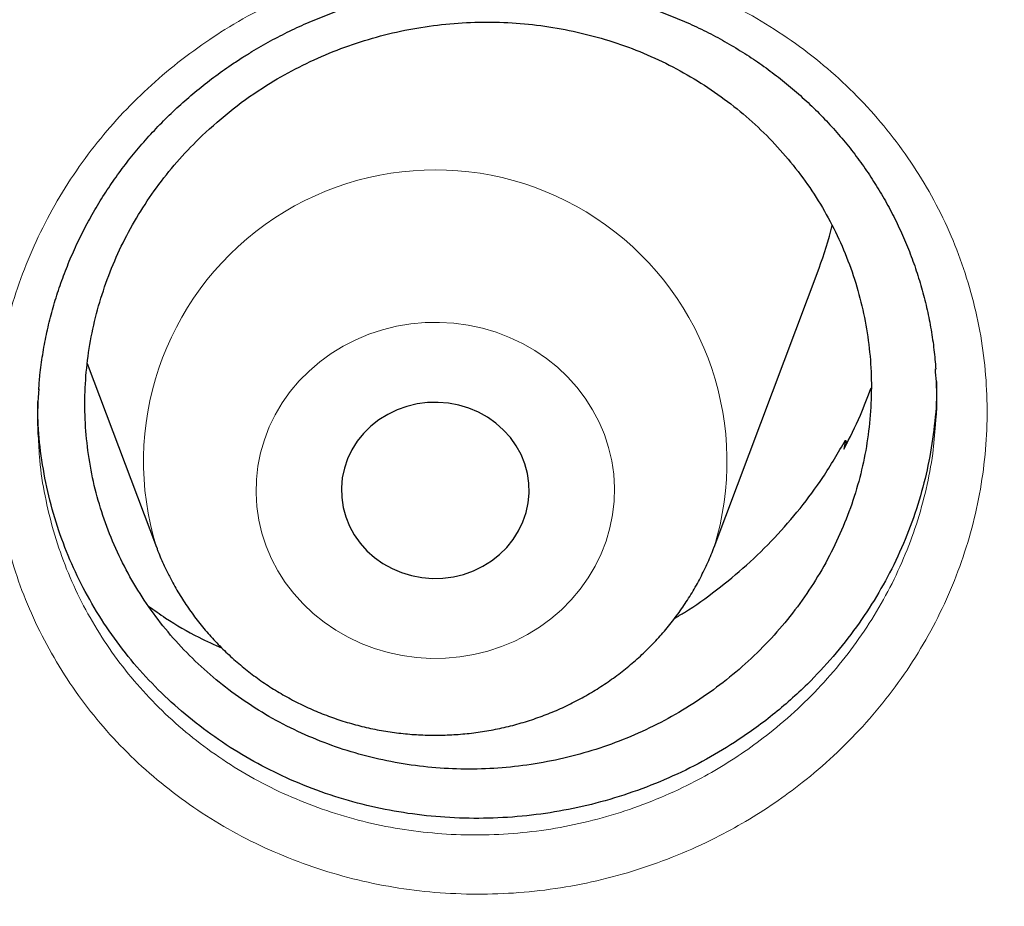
# Model space of a CAD drawing. Header units: millimetres. Extents: x 8 to 949, y 12 to 889.
# Tile 515 of 555: x 646.15 to 650.34, y 854.55 to 858.33. Entities that reach past the tile are written whole.
import ezdxf

# ---------------------------------------------------------------- set-up
doc = ezdxf.new("R2010")
doc.units = ezdxf.units.MM

msp = doc.modelspace()

# ---------------------------------------------------------------- linework, layer by layer
at = {"color": 7, "linetype": 'Continuous', "lineweight": 30}
for p, q in [((649.1042, 856.0838), (649.5512, 857.272)), ((646.4338, 856.8659), (646.728, 856.0838)), ((649.6635, 856.5399), (649.6573, 856.5015)), ((649.6635, 856.5399), (649.6692, 856.5255)), ((646.728, 856.0838), (646.7289, 856.0815))]:
    msp.add_line(p, q, dxfattribs=at)
at = {"color": 252, "linetype": 'Continuous', "lineweight": 0, "flags": 128}
msp.add_lwpolyline([(647.2185, 856.0339), (647.2457, 855.9822), (647.2773, 855.9327), (647.3131, 855.8857), (647.3527, 855.8416), (647.396, 855.8007), (647.4427, 855.7631), (647.4925, 855.7292), (647.545, 855.6991), (647.5999, 855.6731), (647.6568, 855.6514), (647.7155, 855.634), (647.7754, 855.6211), (647.8363, 855.6128), (647.8976, 855.609), (647.9591, 855.61), (648.0203, 855.6155), (648.0809, 855.6257), (648.1403, 855.6404), (648.1984, 855.6596), (648.2545, 855.683), (648.3085, 855.7107), (648.36, 855.7423), (648.4085, 855.7777), (648.4539, 855.8166), (648.4958, 855.8589), (648.5339, 855.9042), (648.568, 855.9522), (648.5979, 856.0026), (648.6234, 856.0551), (648.6442, 856.1094), (648.6604, 856.1651), (648.6717, 856.2218), (648.6782, 856.2792), (648.6796, 856.3368), (648.6762, 856.3944), (648.6678, 856.4516), (648.6545, 856.5079), (648.6365, 856.5631), (648.6137, 856.6167), (648.5865, 856.6684), (648.5549, 856.7179), (648.5191, 856.7649), (648.4795, 856.809), (648.4362, 856.8499), (648.3895, 856.8875), (648.3397, 856.9214), (648.2872, 856.9514), (648.2323, 856.9774), (648.1754, 856.9992), (648.1167, 857.0166), (648.0568, 857.0295), (647.9959, 857.0378), (647.9346, 857.0415), (647.8731, 857.0406), (647.8119, 857.035), (647.7513, 857.0249), (647.6919, 857.0102), (647.6338, 856.991), (647.5777, 856.9675), (647.5237, 856.9399), (647.4722, 856.9083), (647.4237, 856.8729), (647.3783, 856.8339), (647.3364, 856.7917), (647.2983, 856.7464), (647.2642, 856.6984), (647.2343, 856.648), (647.2088, 856.5955), (647.188, 856.5412), (647.1718, 856.4855), (647.1605, 856.4288), (647.154, 856.3714), (647.1526, 856.3137), (647.156, 856.2561), (647.1644, 856.199), (647.1777, 856.1426), (647.1957, 856.0875), (647.2185, 856.0339)], dxfattribs=at)
at = {"color": 7, "linetype": 'Continuous', "lineweight": 30, "flags": 128}
msp.add_lwpolyline([(647.5507, 856.1726), (647.5712, 856.1352), (647.596, 856.1002), (647.6249, 856.068), (647.6575, 856.039), (647.6932, 856.0136), (647.7318, 855.9922), (647.7728, 855.9749), (647.8155, 855.9621), (647.8594, 855.9538), (647.9041, 855.9502), (647.949, 855.9513), (647.9934, 855.9571), (648.0369, 855.9675), (648.0788, 855.9825), (648.1187, 856.0017), (648.156, 856.025), (648.1904, 856.0521), (648.2212, 856.0826), (648.2483, 856.1162), (648.2711, 856.1524), (648.2895, 856.1908), (648.3032, 856.2309), (648.3121, 856.2721), (648.3159, 856.3141), (648.3147, 856.3561), (648.3086, 856.3978), (648.2974, 856.4386), (648.2815, 856.4779), (648.261, 856.5154), (648.2362, 856.5504), (648.2073, 856.5826), (648.1747, 856.6116), (648.1389, 856.6369), (648.1004, 856.6584), (648.0594, 856.6756), (648.0167, 856.6885), (647.9728, 856.6968), (647.9281, 856.7004), (647.8832, 856.6993), (647.8388, 856.6935), (647.7953, 856.6831), (647.7534, 856.6681), (647.7135, 856.6489), (647.6762, 856.6256), (647.6418, 856.5985), (647.611, 856.5679), (647.5839, 856.5344), (647.5611, 856.4982), (647.5427, 856.4598), (647.529, 856.4197), (647.5201, 856.3784), (647.5163, 856.3365), (647.5175, 856.2944), (647.5236, 856.2528), (647.5348, 856.212), (647.5507, 856.1726)], dxfattribs=at)
at = {"color": 252, "linetype": 'Continuous', "lineweight": 0}
msp.add_arc((647.9161, 856.4485), 1.2428, 342.867, 197.0666, dxfattribs=at)
at = {"color": 7, "linetype": 'Continuous', "lineweight": 30}
msp.add_arc((648.0995, 857.8184), 1.5511, 339.3766, 346.4209, dxfattribs=at)
at = {"color": 252, "linetype": 'Continuous', "lineweight": 0}
for points, knots in [([(628.0008, 881.7193), (628.513, 881.7132), (629.5373, 881.701), (631.0709, 881.6024), (632.5985, 881.4451), (634.1173, 881.2238), (635.6152, 880.942), (637.0897, 880.6012), (638.5384, 880.2035), (639.9674, 879.7474), (641.3826, 879.2307), (642.7809, 878.6532), (644.1589, 878.0148), (645.5057, 877.3201), (646.8187, 876.5706), (648.0876, 875.7724), (649.3109, 874.9282), (650.4871, 874.0406), (651.6213, 873.1061), (652.718, 872.1207), (653.7743, 871.0851), (654.7871, 870.0005), (655.748, 868.8752), (656.6553, 867.7113), (657.5021, 866.5183), (658.2879, 865.2991), (659.0125, 864.0568), (659.6792, 862.7863), (660.2905, 861.4821), (660.844, 860.1461), (661.3372, 858.7805), (661.7661, 857.3958), (662.1293, 855.9948), (662.4259, 854.5886), (662.6513, 853.1799), (662.7907, 852.0585), (662.8323, 851.4032), (662.844, 851.2191)], [0, 0, 0, 0, 0.029296, 0.058593, 0.087889, 0.117185, 0.146482, 0.175255, 0.204028, 0.232802, 0.261575, 0.290871, 0.320168, 0.349464, 0.37876, 0.408057, 0.43683, 0.465603, 0.494377, 0.52315, 0.552446, 0.581743, 0.611039, 0.640336, 0.669632, 0.698405, 0.727178, 0.755952, 0.784725, 0.814021, 0.843318, 0.872614, 0.901911, 0.931207, 0.95998, 0.988754, 1, 1, 1, 1]), ([(628.0008, 880.2977), (627.5042, 880.2918), (626.5111, 880.2799), (625.0242, 880.1843), (623.5431, 880.0318), (622.0707, 879.8172), (620.6184, 879.544), (619.1888, 879.2136), (617.7842, 878.828), (616.3987, 878.3858), (615.0266, 877.8848), (613.6709, 877.3249), (612.3348, 876.706), (611.0291, 876.0325), (609.7561, 875.3058), (608.5258, 874.5319), (607.3398, 873.7134), (606.1995, 872.8528), (605.0998, 871.9468), (604.0365, 870.9914), (603.0124, 869.9874), (602.0305, 868.9358), (601.0988, 867.8448), (600.2192, 866.7164), (599.3982, 865.5597), (598.6363, 864.3776), (597.9338, 863.1732), (597.2873, 861.9413), (596.6947, 860.6768), (596.1581, 859.3816), (595.6798, 858.0575), (595.2641, 856.715), (594.9117, 855.3567), (594.625, 853.9933), (594.4032, 852.6277), (594.2455, 851.2627), (594.1508, 849.8925), (594.119, 848.5115), (594.1515, 847.1222), (594.2498, 845.7272), (594.4133, 844.3376), (594.6418, 842.9562), (594.933, 841.5936), (595.2851, 840.2524), (595.6962, 838.9346), (596.1675, 837.6347), (596.7015, 836.3474), (597.2982, 835.0755), (597.958, 833.822), (598.6759, 832.597), (599.4504, 831.4027), (600.2753, 830.2484), (601.1477, 829.1357), (602.065, 828.0658), (603.0306, 827.0341), (604.049, 826.0365), (605.1191, 825.0757), (606.24, 824.1545), (607.4029, 823.2804), (608.6056, 822.4551), (609.8385, 821.6849), (611.0984, 820.9701), (612.3822, 820.311), (613.6952, 819.7045), (615.043, 819.1484), (616.4236, 818.645), (617.8348, 818.1963), (619.2658, 817.8063), (620.7136, 817.4757), (622.1668, 817.2067), (623.6223, 816.9986), (625.0773, 816.8507), (626.5377, 816.7618), (628.0097, 816.7319), (629.4905, 816.7625), (630.9774, 816.8546), (632.4585, 817.008), (633.9309, 817.2224), (635.3833, 817.4957), (636.8129, 817.826), (638.2174, 818.2117), (639.6029, 818.6539), (640.975, 819.1548), (642.3307, 819.7147), (643.6668, 820.3337), (644.9726, 821.0072), (646.2455, 821.7339), (647.4758, 822.5078), (648.6618, 823.3263), (649.8022, 824.1869), (650.9018, 825.0928), (651.9652, 826.0483), (652.9893, 827.0523), (653.9712, 828.1038), (654.9028, 829.1949), (655.7825, 830.3233), (656.6035, 831.48), (657.3653, 832.662), (658.0678, 833.8665), (658.7143, 835.0983), (659.307, 836.3628), (659.8436, 837.6581), (660.3218, 838.9821), (660.7375, 840.3246), (661.0899, 841.683), (661.3766, 843.0464), (661.5984, 844.412), (661.7561, 845.777), (661.8509, 847.1471), (661.8827, 848.5281), (661.8501, 849.9175), (661.7519, 851.3124), (661.5883, 852.702), (661.3599, 854.0835), (661.0686, 855.446), (660.7165, 856.7873), (660.3054, 858.105), (659.8341, 859.4049), (659.3002, 860.6922), (658.7034, 861.9641), (658.0436, 863.2176), (657.3258, 864.4427), (656.5512, 865.637), (655.7263, 866.7912), (654.8539, 867.904), (653.9367, 868.9738), (652.971, 870.0055), (651.9526, 871.0032), (650.8825, 871.964), (649.7616, 872.8852), (648.5987, 873.7593), (647.396, 874.5845), (646.1631, 875.3548), (644.9032, 876.0696), (643.6194, 876.7287), (642.3064, 877.3352), (640.9586, 877.8912), (639.578, 878.3947), (638.1668, 878.8433), (636.7358, 879.2334), (635.288, 879.564), (633.8348, 879.8329), (632.3793, 880.0412), (630.9243, 880.1883), (629.4639, 880.2805), (628.4885, 880.292), (628.0008, 880.2977)], [0, 0, 0, 0, 0.007, 0.014, 0.021, 0.028, 0.035, 0.041875, 0.04875, 0.055625, 0.0625, 0.0695, 0.0765, 0.0835, 0.0905, 0.0975, 0.104375, 0.11125, 0.118125, 0.125, 0.132, 0.139, 0.146, 0.153, 0.16, 0.166875, 0.17375, 0.180625, 0.1875, 0.1945, 0.2015, 0.2085, 0.2155, 0.2225, 0.229375, 0.23625, 0.243125, 0.25, 0.257, 0.264, 0.271, 0.278, 0.285, 0.291875, 0.29875, 0.305625, 0.3125, 0.3195, 0.3265, 0.3335, 0.3405, 0.3475, 0.354375, 0.36125, 0.368125, 0.375, 0.382, 0.389, 0.396, 0.403, 0.41, 0.416875, 0.42375, 0.430625, 0.4375, 0.4445, 0.4515, 0.4585, 0.4655, 0.4725, 0.479375, 0.48625, 0.493125, 0.5, 0.507, 0.514, 0.521, 0.528, 0.535, 0.541875, 0.54875, 0.555625, 0.5625, 0.5695, 0.5765, 0.5835, 0.5905, 0.5975, 0.604375, 0.61125, 0.618125, 0.625, 0.632, 0.639, 0.646, 0.653, 0.66, 0.666875, 0.67375, 0.680625, 0.6875, 0.6945, 0.7015, 0.7085, 0.7155, 0.7225, 0.729375, 0.73625, 0.743125, 0.75, 0.757, 0.764, 0.771, 0.778, 0.785, 0.791875, 0.79875, 0.805625, 0.8125, 0.8195, 0.8265, 0.8335, 0.8405, 0.8475, 0.854375, 0.86125, 0.868125, 0.875, 0.882, 0.889, 0.896, 0.903, 0.91, 0.916875, 0.92375, 0.930625, 0.9375, 0.9445, 0.9515, 0.9585, 0.9655, 0.9725, 0.979375, 0.98625, 0.993125, 1, 1, 1, 1]), ([(646.9737, 858.2596), (646.9829, 858.2656), (647.0417, 858.3039), (647.1543, 858.3689), (647.3159, 858.446), (647.4834, 858.5101), (647.6554, 858.5608), (647.831, 858.5972), (648.009, 858.6195), (648.188, 858.6277), (648.3665, 858.6217), (648.5433, 858.601), (648.7174, 858.5662), (648.8876, 858.5177), (649.0524, 858.4559), (649.2108, 858.3806), (649.3619, 858.2926), (649.5044, 858.1927), (649.637, 858.0819), (649.7587, 857.9607), (649.869, 857.8299), (649.9673, 857.6907), (650.0528, 857.544), (650.1245, 857.3903), (650.1824, 857.2309), (650.2259, 857.0672), (650.2547, 856.9006), (650.2683, 856.7321), (650.2669, 856.5627), (650.2507, 856.3937), (650.2198, 856.2262), (650.1738, 856.0615), (650.1135, 855.9004), (650.0393, 855.7443), (649.9519, 855.5946), (649.8514, 855.4523), (649.7389, 855.3181), (649.6152, 855.193), (649.489, 855.0848), (649.363, 854.9922), (649.2394, 854.9135), (649.1012, 854.8379), (648.9475, 854.7681), (648.7783, 854.7069), (648.6046, 854.6593), (648.4281, 854.6259), (648.2498, 854.6071), (648.0708, 854.6024), (647.8925, 854.6118), (647.716, 854.6355), (647.5425, 854.6737), (647.3731, 854.7258), (647.2092, 854.7912), (647.0523, 854.8694), (646.9036, 854.9603), (646.7636, 855.0629), (646.6334, 855.1764), (646.5141, 855.2999), (646.4067, 855.4331), (646.3115, 855.5747), (646.2292, 855.7236), (646.1606, 855.8786), (646.1066, 856.0389), (646.0669, 856.2033), (646.0418, 856.3706), (646.0315, 856.5395), (646.0367, 856.7089), (646.0568, 856.8778), (646.0916, 857.0449), (646.1409, 857.2087), (646.2047, 857.3681), (646.2821, 857.5224), (646.3726, 857.6704), (646.4741, 857.8086), (646.5856, 857.9367), (646.7057, 858.0543), (646.8344, 858.1634), (646.9273, 858.2276), (646.9737, 858.2596)], [0, 0, 0, 0, 0.002495, 0.01593, 0.029413, 0.042896, 0.056332, 0.06976, 0.083236, 0.096712, 0.11014, 0.123544, 0.136996, 0.150448, 0.163853, 0.177273, 0.190741, 0.20421, 0.21763, 0.230997, 0.244411, 0.257826, 0.271192, 0.284589, 0.298033, 0.311478, 0.324874, 0.338237, 0.351648, 0.365058, 0.378421, 0.391819, 0.405264, 0.418709, 0.432107, 0.4455, 0.45894, 0.472381, 0.485774, 0.49684, 0.50792, 0.518987, 0.532463, 0.545988, 0.559511, 0.572986, 0.586403, 0.599868, 0.613332, 0.626748, 0.640188, 0.653677, 0.667165, 0.680605, 0.694002, 0.707446, 0.720891, 0.734288, 0.747682, 0.761124, 0.774566, 0.78796, 0.801336, 0.814761, 0.828185, 0.841561, 0.854942, 0.86837, 0.881798, 0.895178, 0.908548, 0.921964, 0.93538, 0.948748, 0.961541, 0.974374, 0.987208, 1, 1, 1, 1]), ([(646.2279, 856.5084), (646.2288, 856.4899), (646.2323, 856.4204), (646.2523, 856.3011), (646.2875, 856.1521), (646.3366, 856.007), (646.3986, 855.8667), (646.4731, 855.732), (646.5593, 855.6038), (646.6565, 855.4835), (646.7645, 855.3718), (646.8824, 855.2692), (647.009, 855.1766), (647.1436, 855.0945), (647.2856, 855.024), (647.434, 854.9651), (647.5873, 854.9183), (647.7442, 854.8841), (647.9039, 854.863), (648.0653, 854.8549), (648.2273, 854.8595), (648.3886, 854.8769), (648.5483, 854.9076), (648.7054, 854.9511), (648.8585, 855.0069), (648.9975, 855.0704), (649.1225, 855.1392), (649.2343, 855.2107), (649.3482, 855.2948), (649.4624, 855.3932), (649.5743, 855.5068), (649.6762, 855.6286), (649.7671, 855.7577), (649.8462, 855.8935), (649.9132, 856.035), (649.9679, 856.1811), (650.0092, 856.3304), (650.0365, 856.4723), (650.0437, 856.5644), (650.047, 856.6056)], [0, 0, 0, 0, 0.010135, 0.038173, 0.06621, 0.094148, 0.122122, 0.150196, 0.17827, 0.206244, 0.234226, 0.262308, 0.29039, 0.318373, 0.346444, 0.374616, 0.402788, 0.43086, 0.458887, 0.487015, 0.515145, 0.543175, 0.571319, 0.599565, 0.627814, 0.655963, 0.679069, 0.702204, 0.725311, 0.753286, 0.781361, 0.809436, 0.837411, 0.865392, 0.893473, 0.921555, 0.949536, 0.977448, 1, 1, 1, 1])]:
    msp.add_open_spline(points, degree=3, knots=knots, dxfattribs=at)
at = {"color": 7, "linetype": 'Continuous', "lineweight": 30}
for points, knots in [([(595.3234, 850.59), (595.3287, 850.6653), (595.3424, 850.8593), (595.3694, 851.1717), (595.4039, 851.5271), (595.443, 851.8822), (595.4864, 852.2368), (595.5342, 852.5909), (595.5864, 852.9444), (595.643, 853.2974), (595.704, 853.6497), (595.7693, 854.0013), (595.839, 854.3522), (595.913, 854.7023), (595.9914, 855.0516), (596.0741, 855.4), (596.1611, 855.7475), (596.2524, 856.094), (596.3479, 856.4395), (596.4478, 856.7839), (596.5519, 857.1272), (596.6603, 857.4694), (596.7728, 857.8103), (596.8897, 858.15), (597.0107, 858.4884), (597.1359, 858.8255), (597.2652, 859.1611), (597.3987, 859.4954), (597.5364, 859.8281), (597.6781, 860.1594), (597.824, 860.489), (597.9739, 860.8171), (598.1279, 861.1435), (598.2859, 861.4682), (598.4479, 861.7911), (598.614, 862.1123), (598.784, 862.4316), (598.9579, 862.7491), (599.1357, 863.0646), (599.3175, 863.3782), (599.5031, 863.6898), (599.6926, 863.9993), (599.8859, 864.3068), (600.083, 864.6121), (600.2838, 864.9153), (600.4884, 865.2162), (600.6967, 865.5149), (600.9087, 865.8113), (601.1244, 866.1054), (601.3437, 866.3971), (601.5666, 866.6864), (601.793, 866.9732), (602.023, 867.2575), (602.2565, 867.5394), (602.4935, 867.8186), (602.7339, 868.0953), (602.9777, 868.3693), (603.225, 868.6407), (603.4755, 868.9093), (603.7294, 869.1752), (603.9865, 869.4383), (604.2469, 869.6986), (604.5105, 869.956), (604.7773, 870.2105), (605.0472, 870.4621), (605.3202, 870.7108), (605.5962, 870.9564), (605.8753, 871.1991), (606.1574, 871.4387), (606.4424, 871.6751), (606.7303, 871.9085), (607.0211, 872.1387), (607.3147, 872.3657), (607.6112, 872.5895), (607.9103, 872.8101), (608.2122, 873.0274), (608.5168, 873.2414), (608.824, 873.452), (609.1338, 873.6593), (609.4461, 873.8632), (609.7609, 874.0637), (610.0782, 874.2607), (610.3979, 874.4543), (610.72, 874.6444), (611.0444, 874.8309), (611.3712, 875.0139), (611.7001, 875.1934), (612.0313, 875.3692), (612.3646, 875.5414), (612.7, 875.71), (613.0375, 875.8749), (613.377, 876.0361), (613.7185, 876.1936), (614.0619, 876.3473), (614.4072, 876.4974), (614.7543, 876.6436), (615.1032, 876.7861), (615.4539, 876.9247), (615.8062, 877.0595), (616.1602, 877.1905), (616.5158, 877.3175), (616.873, 877.4408), (617.2316, 877.5601), (617.5917, 877.6755), (617.9532, 877.7869), (618.3161, 877.8944), (618.6803, 877.998), (619.0457, 878.0976), (619.4123, 878.1932), (619.7801, 878.2847), (620.149, 878.3723), (620.519, 878.4559), (620.89, 878.5354), (621.2619, 878.6108), (621.6348, 878.6822), (622.0085, 878.7496), (622.383, 878.8128), (622.7583, 878.872), (623.1342, 878.9271), (623.5109, 878.9781), (623.8881, 879.0249), (624.2659, 879.0677), (624.6442, 879.1063), (625.023, 879.1409), (625.4021, 879.1712), (625.7817, 879.1975), (626.1615, 879.2196), (626.5415, 879.2376), (626.9218, 879.2514), (627.3022, 879.2611), (627.6827, 879.2666), (628.0632, 879.268), (628.4437, 879.2653), (628.8242, 879.2584), (629.2046, 879.2473), (629.5848, 879.2321), (629.9647, 879.2128), (630.3445, 879.1893), (630.7238, 879.1617), (631.1029, 879.13), (631.4815, 879.0941), (631.8596, 879.0541), (632.2373, 879.01), (632.6143, 878.9618), (632.9907, 878.9095), (633.3665, 878.8531), (633.7415, 878.7925), (634.1158, 878.7279), (634.4892, 878.6593), (634.8617, 878.5865), (635.2334, 878.5097), (635.604, 878.4289), (635.9736, 878.344), (636.3422, 878.2552), (636.7096, 878.1623), (637.0759, 878.0654), (637.4409, 877.9645), (637.8046, 877.8596), (638.167, 877.7508), (638.5281, 877.6381), (638.8877, 877.5214), (639.2459, 877.4008), (639.6025, 877.2763), (639.9576, 877.148), (640.311, 877.0157), (640.6628, 876.8797), (641.0129, 876.7398), (641.3613, 876.5961), (641.7078, 876.4486), (642.0525, 876.2974), (642.3952, 876.1424), (642.7361, 875.9837), (643.0749, 875.8212), (643.4117, 875.6551), (643.7465, 875.4854), (644.0791, 875.312), (644.4095, 875.135), (644.7377, 874.9544), (645.0637, 874.7702), (645.3873, 874.5825), (645.7087, 874.3913), (646.0276, 874.1966), (646.3441, 873.9984), (646.6581, 873.7968), (646.9696, 873.5918), (647.2785, 873.3834), (647.5848, 873.1717), (647.8885, 872.9566), (648.1895, 872.7383), (648.4878, 872.5166), (648.7833, 872.2918), (649.076, 872.0637), (649.3659, 871.8325), (649.6528, 871.5981), (649.9369, 871.3606), (650.218, 871.12), (650.4961, 870.8764), (650.7711, 870.6298), (651.0431, 870.3801), (651.312, 870.1276), (651.5777, 869.8721), (651.8402, 869.6137), (652.0996, 869.3525), (652.3556, 869.0885), (652.6084, 868.8217), (652.8579, 868.5522), (653.104, 868.28), (653.3467, 868.0051), (653.586, 867.7276), (653.8218, 867.4475), (654.0542, 867.1649), (654.283, 866.8797), (654.5083, 866.5921), (654.73, 866.302), (654.9481, 866.0095), (655.1626, 865.7147), (655.3734, 865.4175), (655.5805, 865.1181), (655.7838, 864.8165), (655.9835, 864.5126), (656.1793, 864.2066), (656.3713, 863.8985), (656.5596, 863.5883), (656.7439, 863.276), (656.9244, 862.9618), (657.101, 862.6456), (657.2736, 862.3276), (657.4423, 862.0076), (657.607, 861.6859), (657.7677, 861.3624), (657.9244, 861.0371), (658.0771, 860.7102), (658.2257, 860.3816), (658.3702, 860.0514), (658.5106, 859.7197), (658.6469, 859.3865), (658.7791, 859.0517), (658.9071, 858.7156), (659.0309, 858.3781), (659.1505, 858.0393), (659.266, 857.6992), (659.3772, 857.3579), (659.4842, 857.0153), (659.5869, 856.6717), (659.6853, 856.3269), (659.7795, 855.9811), (659.8694, 855.6343), (659.955, 855.2865), (660.0363, 854.9378), (660.1132, 854.5882), (660.1858, 854.2379), (660.2541, 853.8867), (660.318, 853.5349), (660.3775, 853.1823), (660.4327, 852.8292), (660.4835, 852.4755), (660.5299, 852.1212), (660.5719, 851.7665), (660.6095, 851.4113), (660.6425, 851.0557), (660.6653, 850.7833), (660.6756, 850.6293), (660.678, 850.594)], [0, 0, 0, 0, 0.0024501, 0.0063134, 0.0101767, 0.01404, 0.0179033, 0.0217666, 0.0256299, 0.0294931, 0.0333564, 0.0372196, 0.0410829, 0.0449461, 0.0488093, 0.0526725, 0.0565357, 0.0603988, 0.064262, 0.0681251, 0.0719882, 0.0758513, 0.0797144, 0.0835774, 0.0874405, 0.0913035, 0.0951664, 0.0990294, 0.1028923, 0.1067553, 0.1106182, 0.114481, 0.1183439, 0.1222067, 0.1260695, 0.1299322, 0.133795, 0.1376577, 0.1415204, 0.1453831, 0.1492457, 0.1531083, 0.1569709, 0.1608334, 0.164696, 0.1685585, 0.1724209, 0.1762834, 0.1801458, 0.1840082, 0.1878705, 0.1917329, 0.1955952, 0.1994575, 0.2033197, 0.2071819, 0.2110441, 0.2149063, 0.2187685, 0.2226306, 0.2264927, 0.2303547, 0.2342168, 0.2380788, 0.2419408, 0.2458027, 0.2496647, 0.2535266, 0.2573885, 0.2612504, 0.2651122, 0.268974, 0.2728358, 0.2766976, 0.2805593, 0.2844211, 0.2882828, 0.2921445, 0.2960061, 0.2998678, 0.3037294, 0.307591, 0.3114526, 0.3153142, 0.3191757, 0.3230373, 0.3268988, 0.3307603, 0.3346218, 0.3384832, 0.3423447, 0.3462061, 0.3500675, 0.3539289, 0.3577903, 0.3616517, 0.3655131, 0.3693744, 0.3732357, 0.3770971, 0.3809584, 0.3848197, 0.388681, 0.3925422, 0.3964035, 0.4002648, 0.404126, 0.4079872, 0.4118485, 0.4157097, 0.4195709, 0.4234321, 0.4272933, 0.4311545, 0.4350156, 0.4388768, 0.442738, 0.4465992, 0.4504603, 0.4543215, 0.4581826, 0.4620437, 0.4659049, 0.469766, 0.4736271, 0.4774883, 0.4813494, 0.4852105, 0.4890716, 0.4929328, 0.4967939, 0.500655, 0.5045161, 0.5083772, 0.5122383, 0.5160995, 0.5199606, 0.5238217, 0.5276828, 0.5315439, 0.5354051, 0.5392662, 0.5431273, 0.5469884, 0.5508496, 0.5547107, 0.5585719, 0.562433, 0.5662942, 0.5701553, 0.5740165, 0.5778776, 0.5817388, 0.5856, 0.5894612, 0.5933224, 0.5971836, 0.6010448, 0.604906, 0.6087673, 0.6126285, 0.6164897, 0.620351, 0.6242123, 0.6280736, 0.6319348, 0.6357961, 0.6396575, 0.6435188, 0.6473801, 0.6512415, 0.6551029, 0.6589642, 0.6628256, 0.666687, 0.6705485, 0.6744099, 0.6782714, 0.6821329, 0.6859943, 0.6898559, 0.6937174, 0.6975789, 0.7014405, 0.7053021, 0.7091637, 0.7130253, 0.716887, 0.7207486, 0.7246103, 0.728472, 0.7323337, 0.7361955, 0.7400573, 0.7439191, 0.7477809, 0.7516427, 0.7555046, 0.7593665, 0.7632284, 0.7670903, 0.7709523, 0.7748143, 0.7786763, 0.7825383, 0.7864004, 0.7902625, 0.7941246, 0.7979868, 0.8018489, 0.8057111, 0.8095734, 0.8134356, 0.8172979, 0.8211602, 0.8250225, 0.8288849, 0.8327473, 0.8366097, 0.8404722, 0.8443347, 0.8481972, 0.8520597, 0.8559223, 0.8597848, 0.8636475, 0.8675101, 0.8713728, 0.8752355, 0.8790982, 0.8829609, 0.8868237, 0.8906865, 0.8945493, 0.8984122, 0.9022751, 0.906138, 0.9100009, 0.9138638, 0.9177268, 0.9215898, 0.9254528, 0.9293158, 0.9331789, 0.937042, 0.9409051, 0.9447682, 0.9486313, 0.9524945, 0.9563576, 0.9602208, 0.964084, 0.9679472, 0.9718105, 0.9756737, 0.979537, 0.9834002, 0.9872635, 0.9911268, 0.9949901, 0.9988534, 1, 1, 1, 1]), ([(647.096, 858.1711), (647.1091, 858.1792), (647.1479, 858.2035), (647.2141, 858.2414), (647.2954, 858.2833), (647.3785, 858.3214), (647.4634, 858.3558), (647.5499, 858.3864), (647.6378, 858.4131), (647.727, 858.4358), (647.8172, 858.4545), (647.9079, 858.4691), (647.999, 858.4796), (648.0906, 858.4859), (648.1825, 858.4882), (648.2743, 858.4863), (648.3658, 858.4803), (648.4566, 858.4701), (648.5463, 858.4559), (648.6348, 858.4376), (648.7224, 858.4153), (648.809, 858.3889), (648.8944, 858.3585), (648.9783, 858.3242), (649.0601, 858.2862), (649.1394, 858.2447), (649.216, 858.1998), (649.2899, 858.1515), (649.3613, 858.0998), (649.4303, 858.0445), (649.4967, 857.9859), (649.5602, 857.9241), (649.6204, 857.8595), (649.6769, 857.7924), (649.7296, 857.7232), (649.7784, 857.6517), (649.8236, 857.578), (649.8651, 857.5018), (649.9028, 857.4234), (649.9366, 857.3432), (649.9662, 857.2614), (649.9915, 857.1784), (650.0126, 857.0945), (650.0291, 857.0099), (650.0415, 856.9257), (650.046, 856.8695), (650.0483, 856.8419)], [0, 0, 0, 0, 0.011618, 0.034593, 0.057517, 0.080423, 0.103328, 0.126248, 0.149194, 0.172181, 0.195209, 0.218137, 0.241001, 0.263954, 0.286963, 0.309998, 0.333015, 0.355977, 0.378852, 0.401638, 0.424473, 0.447466, 0.470563, 0.493702, 0.516814, 0.539829, 0.56269, 0.585419, 0.608261, 0.631296, 0.654451, 0.677667, 0.700874, 0.723996, 0.746976, 0.769808, 0.792718, 0.81581, 0.838992, 0.862226, 0.88547, 0.908671, 0.931792, 0.954821, 0.977822, 1, 1, 1, 1]), ([(646.9225, 857.8371), (646.8898, 857.8042), (646.8244, 857.7384), (646.7375, 857.6303), (646.6595, 857.5164), (646.592, 857.3969), (646.5354, 857.2727), (646.4898, 857.1444), (646.4555, 857.0132), (646.4328, 856.8801), (646.4223, 856.7459), (646.4237, 856.6115), (646.4368, 856.478), (646.4616, 856.3463), (646.4984, 856.2175), (646.5464, 856.0922), (646.6054, 855.9713), (646.6749, 855.8559), (646.7547, 855.7469), (646.8441, 855.6447), (646.9422, 855.5501), (647.0485, 855.464), (647.1623, 855.387), (647.2829, 855.3195), (647.4093, 855.2618), (647.5403, 855.2146), (647.6755, 855.1783), (647.8138, 855.153), (647.954, 855.1387), (648.0952, 855.1357), (648.2364, 855.1443), (648.3768, 855.1641), (648.5153, 855.1949), (648.6507, 855.2365), (648.782, 855.289), (648.9087, 855.3517), (649.0297, 855.4241), (649.144, 855.5057), (649.2507, 855.5962), (649.3494, 855.6948), (649.4392, 855.8007), (649.5195, 855.9131), (649.5894, 856.0313), (649.6489, 856.1547), (649.6974, 856.2821), (649.7346, 856.4125), (649.7599, 856.5452), (649.7734, 856.6793), (649.7752, 856.8138), (649.7651, 856.9475), (649.7429, 857.0796), (649.7091, 857.2094), (649.6639, 857.3358), (649.6078, 857.4577), (649.5407, 857.5744), (649.4633, 857.6852), (649.3764, 857.7893), (649.2805, 857.8858), (649.176, 857.9738), (649.0638, 858.0532), (648.9449, 858.1233), (648.8201, 858.1835), (648.69, 858.2331), (648.5557, 858.2721), (648.4181, 858.3004), (648.2784, 858.3175), (648.1374, 858.323), (647.9959, 858.3173), (647.8552, 858.3004), (647.7163, 858.2725), (647.5801, 858.2333), (647.4475, 858.1834), (647.3194, 858.1233), (647.187, 858.0474), (647.052, 857.954), (646.9657, 857.8761), (646.9225, 857.8371)], [0, 0, 0, 0, 0.013403, 0.026855, 0.040306, 0.05371, 0.067113, 0.080565, 0.094016, 0.10742, 0.120818, 0.134264, 0.147711, 0.161109, 0.174501, 0.187942, 0.201382, 0.214774, 0.228164, 0.241601, 0.255039, 0.268429, 0.28182, 0.295259, 0.308698, 0.322089, 0.335486, 0.34893, 0.362375, 0.375771, 0.389175, 0.402626, 0.416077, 0.42948, 0.442888, 0.456344, 0.4698, 0.483209, 0.496618, 0.510075, 0.523533, 0.536942, 0.550349, 0.563803, 0.577257, 0.590664, 0.604064, 0.617512, 0.630961, 0.644361, 0.657755, 0.671197, 0.684639, 0.698033, 0.711423, 0.724861, 0.738299, 0.751689, 0.765079, 0.778517, 0.791955, 0.805346, 0.81874, 0.832183, 0.845625, 0.85902, 0.872421, 0.88587, 0.899319, 0.91272, 0.926127, 0.939582, 0.953037, 0.966444, 0.983222, 1, 1, 1, 1]), ([(646.227, 856.7545), (646.2285, 856.7753), (646.2321, 856.8252), (646.243, 856.9035), (646.2587, 856.989), (646.2789, 857.0736), (646.3033, 857.1573), (646.332, 857.2403), (646.365, 857.3223), (646.402, 857.403), (646.4431, 857.482), (646.488, 857.5591), (646.5366, 857.6338), (646.5887, 857.7061), (646.6443, 857.7761), (646.7035, 857.8437), (646.766, 857.9087), (646.8316, 857.9709), (646.9004, 858.0301), (646.972, 858.0862), (647.0375, 858.1331), (647.0795, 858.1604), (647.096, 858.1711)], [0, 0, 0, 0, 0.037376, 0.089312, 0.140921, 0.192232, 0.243591, 0.295311, 0.347184, 0.399131, 0.451059, 0.502873, 0.554502, 0.605929, 0.657211, 0.708805, 0.760362, 0.811907, 0.863466, 0.915064, 0.966721, 1, 1, 1, 1]), ([(650.047, 856.6056), (650.048, 856.6155), (650.0541, 856.6765), (650.0544, 856.7562), (650.0483, 856.8252), (650.0467, 856.8432)], [0, 0, 0, 0, 0.125692, 0.770603, 1, 1, 1, 1]), ([(650.0512, 856.7888), (650.0516, 856.7778), (650.0536, 856.715), (650.0438, 856.6017), (650.0214, 856.4501), (649.9848, 856.3005), (649.9349, 856.1526), (649.872, 856.0091), (649.7973, 855.8722), (649.7111, 855.7413), (649.6129, 855.6164), (649.5172, 855.5138), (649.4297, 855.4319), (649.3536, 855.3677), (649.2741, 855.3067), (649.2182, 855.2694), (649.1903, 855.2507)], [0, 0, 0, 0, 0.018329, 0.104758, 0.18881, 0.272863, 0.359356, 0.445848, 0.529897, 0.613946, 0.70043, 0.786914, 0.839891, 0.892869, 0.946435, 1, 1, 1, 1]), ([(646.2267, 856.7588), (646.2237, 856.7077), (646.2189, 856.6241), (646.2254, 856.5408), (646.2279, 856.5084)], [0, 0, 0, 0, 0.610822, 1, 1, 1, 1]), ([(649.6573, 856.5015), (649.6819, 856.5492), (649.7258, 856.6342), (649.7583, 856.7233), (649.7726, 856.7624)], [0, 0, 0, 0, 0.5620346, 1, 1, 1, 1]), ([(649.1903, 855.2507), (649.1452, 855.223), (649.055, 855.1676), (648.9101, 855.0976), (648.7588, 855.0378), (648.6028, 854.9905), (648.4448, 854.9561), (648.2845, 854.9345), (648.1217, 854.9256), (647.959, 854.9298), (647.7993, 854.9469), (647.642, 854.9766), (647.4868, 855.0193), (647.3364, 855.0745), (647.1933, 855.1409), (647.0569, 855.2185), (646.9268, 855.3077), (646.8054, 855.4073), (646.6945, 855.5155), (646.5936, 855.6324), (646.5028, 855.7584), (646.4238, 855.8914), (646.3577, 856.0292), (646.3041, 856.1719), (646.2629, 856.3201), (646.2359, 856.4714), (646.2225, 856.6001), (646.2233, 856.6776), (646.2235, 856.7048)], [0, 0, 0, 0, 0.038665, 0.077331, 0.117114, 0.156895, 0.195643, 0.234392, 0.274275, 0.314158, 0.352815, 0.391471, 0.431258, 0.471044, 0.509594, 0.548144, 0.587812, 0.62748, 0.666088, 0.704697, 0.744431, 0.784164, 0.82272, 0.861277, 0.900953, 0.940629, 0.9792, 1, 1, 1, 1]), ([(648.9361, 855.7808), (648.95, 855.7889), (649.0123, 855.8248), (649.1156, 855.8997), (649.2442, 856.0056), (649.3631, 856.122), (649.4717, 856.247), (649.5744, 856.3854), (649.6326, 856.4863), (649.6635, 856.5399)], [0, 0, 0, 0, 0.044878, 0.200367, 0.355849, 0.511885, 0.667922, 0.823404, 1, 1, 1, 1]), ([(646.7293, 856.0816), (646.7311, 856.0765), (646.7405, 856.0499), (646.7537, 856.0204), (646.7651, 855.9961), (646.7668, 855.9926)], [0, 0, 0, 0, 0.166704, 0.877592, 1, 1, 1, 1]), ([(646.7668, 855.9926), (646.7741, 855.9776), (646.792, 855.941), (646.8242, 855.8845), (646.8637, 855.8234), (646.907, 855.7647), (646.9538, 855.7086), (647.004, 855.6552), (647.0574, 855.6047), (647.1139, 855.5574), (647.1732, 855.5133), (647.2351, 855.4727), (647.2994, 855.4356), (647.366, 855.4023), (647.4345, 855.3728), (647.5048, 855.3473), (647.5765, 855.3258), (647.6495, 855.3085), (647.7234, 855.2954), (647.7981, 855.2865), (647.8732, 855.2819), (647.9485, 855.2816), (648.0237, 855.2856), (648.0986, 855.2939), (648.1728, 855.3065), (648.2461, 855.3233), (648.3183, 855.3443), (648.389, 855.3694), (648.4581, 855.3986), (648.5252, 855.4316), (648.5902, 855.4684), (648.6528, 855.5089), (648.7127, 855.5529), (648.7698, 855.6003), (648.8238, 855.6508), (648.8746, 855.7044), (648.922, 855.7607), (648.9658, 855.8196), (649.0059, 855.8809), (649.0421, 855.9444), (649.074, 856.0099), (649.0943, 856.056), (649.1029, 856.0807), (649.1035, 856.0824)], [0, 0, 0, 0, 0.017078, 0.041927, 0.066793, 0.091688, 0.116615, 0.141575, 0.166568, 0.191596, 0.216658, 0.241754, 0.266881, 0.29204, 0.317228, 0.342443, 0.367682, 0.392944, 0.418225, 0.443523, 0.468835, 0.494159, 0.51949, 0.544826, 0.570163, 0.595497, 0.620826, 0.646146, 0.671454, 0.696746, 0.72202, 0.747271, 0.772498, 0.797696, 0.822864, 0.847999, 0.873101, 0.898166, 0.923196, 0.948189, 0.973147, 0.99807, 1, 1, 1, 1]), ([(646.6946, 855.8324), (646.7186, 855.8151), (646.7867, 855.7662), (646.8916, 855.7058), (646.9746, 855.6677), (647.0079, 855.6525)], [0, 0, 0, 0, 0.24673, 0.698623, 1, 1, 1, 1])]:
    msp.add_open_spline(points, degree=3, knots=knots, dxfattribs=at)

doc.saveas('drawing.dxf')
